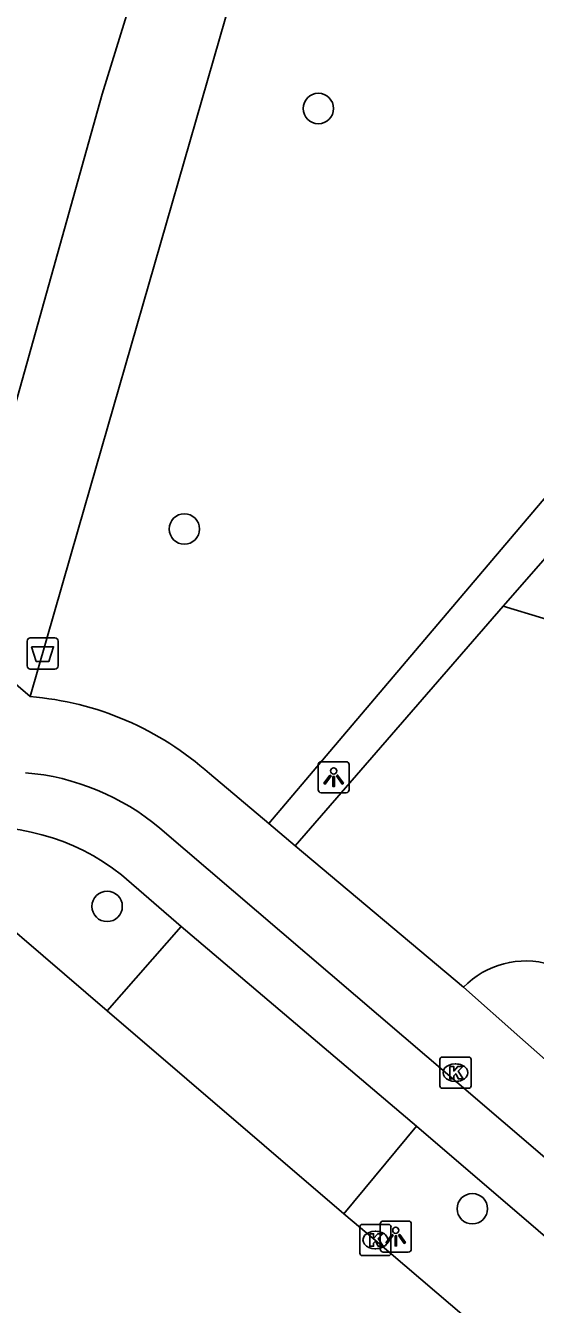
# Model space of a CAD drawing. Extents: x 162812 to 163818, y 381639 to 382470.
# Drawn here: x 163213.57 to 163229.96, y 381677.53 to 381718.61 of the extents above; entities that cross this region are included whole.
import ezdxf

# ---------------------------------------------------------------- set-up
doc = ezdxf.new("R2010")
doc.units = 0
for name, color, linetype in [('IMGEO_Afvalbak', 7, 'Continuous'), ('IMGEO_Boom', 7, 'Continuous'), ('IMGEO_Fietspad_gesloten', 7, 'Continuous'), ('IMGEO_Kolk', 7, 'Continuous'), ('IMGEO_Lichtpunt', 7, 'Continuous'), ('IMGEO_Rijbaan_lokaal_gesloten', 7, 'Continuous'), ('IMGEO_Rijbaan_lokaal_open', 7, 'Continuous'), ('IMGEO_Voetpad_gesloten', 7, 'Continuous'), ('IMGEO_Voetpad_open', 7, 'Continuous')]:
    doc.layers.add(name, color=color, linetype=linetype)

msp = doc.modelspace()

# ---------------------------------------------------------------- linework, layer by layer
at = {"layer": 'IMGEO_Afvalbak'}
for p, q in [((163213.627, 381698.039), (163213.627, 381698.839)), ((163213.627, 381698.839), (163213.627, 381698.039)), ((163213.727, 381698.939), (163214.517, 381698.939)), ((163214.517, 381698.939), (163213.727, 381698.939)), ((163214.617, 381698.839), (163214.617, 381698.039)), ((163214.617, 381698.039), (163214.617, 381698.839)), ((163214.517, 381697.939), (163213.727, 381697.939)), ((163213.727, 381697.939), (163214.517, 381697.939))]:
    msp.add_line(p, q, dxfattribs=at)
msp.add_lwpolyline([(163213.77, 381698.653), (163214.474, 381698.653), (163214.325, 381698.183), (163213.919, 381698.183), (163213.77, 381698.653)], dxfattribs=at)
for centre, start, end in [((163213.727, 381698.839), 90, 180), ((163213.727, 381698.839), 90, 180), ((163214.517, 381698.839), 0, 90), ((163214.517, 381698.839), 360, 90), ((163213.727, 381698.039), 180, 270), ((163213.727, 381698.039), 180, 270), ((163214.517, 381698.039), 270, 0), ((163214.517, 381698.039), 270, 0)]:
    msp.add_arc(centre, 0.1, start, end, dxfattribs=at)
at = {"layer": 'IMGEO_Boom'}
for centre in [(163222.983, 381715.944), (163218.677, 381702.437), (163216.194, 381690.314), (163227.931, 381680.602)]:
    msp.add_circle(centre, 0.489, dxfattribs=at)
at = {"layer": 'IMGEO_Fietspad_gesloten'}
for points in [[(163217.893, 381692.825), (163227.283, 381684.791), (163254.694, 381661.333)], [(163218.573, 381689.673), (163216.657, 381691.329)], [(163226.134, 381683.255), (163218.573, 381689.673)], [(163253.433, 381659.861), (163226.134, 381683.255)]]:
    msp.add_lwpolyline(points, dxfattribs=at)
for centre, radius, start, end in [((163212.929, 381686.922), 7.713, 49.9362, 85.1995), ((163212.191, 381685.642), 7.231, 51.8566, 97.5669)]:
    msp.add_arc(centre, radius, start, end, dxfattribs=at)
at = {"layer": 'IMGEO_Kolk'}
for p, q in [((163226.889, 381684.548), (163226.889, 381685.4)), ((163226.964, 381685.474), (163227.816, 381685.474)), ((163227.89, 381685.4), (163227.89, 381684.548)), ((163227.377, 381685.254), (163227.402, 381685.254)), ((163227.4, 381684.694), (163227.375, 381684.694)), ((163227.816, 381684.474), (163226.964, 381684.474)), ((163224.391, 381680.097), (163225.243, 381680.097)), ((163224.316, 381679.171), (163224.316, 381680.023)), ((163224.804, 381679.877), (163224.829, 381679.877)), ((163225.317, 381680.023), (163225.317, 381679.171)), ((163224.827, 381679.317), (163224.802, 381679.317)), ((163225.243, 381679.097), (163224.391, 381679.097))]:
    msp.add_line(p, q, dxfattribs=at)
for points in [[(163226.889, 381684.548), (163226.889, 381685.4)], [(163226.964, 381685.474), (163227.816, 381685.474)], [(163227.89, 381685.4), (163227.89, 381684.548)], [(163227.21, 381685.174), (163227.333, 381685.174), (163227.333, 381685.023), (163227.463, 381685.174), (163227.627, 381685.174), (163227.481, 381685.023), (163227.634, 381684.774), (163227.482, 381684.774), (163227.397, 381684.938), (163227.333, 381684.871), (163227.333, 381684.774), (163227.21, 381684.774), (163227.21, 381685.174)], [(163227.816, 381684.474), (163226.964, 381684.474)], [(163224.391, 381680.097), (163225.243, 381680.097)], [(163224.316, 381679.171), (163224.316, 381680.023)], [(163224.637, 381679.797), (163224.76, 381679.797), (163224.76, 381679.646), (163224.89, 381679.797), (163225.054, 381679.797), (163224.908, 381679.646), (163225.061, 381679.397), (163224.909, 381679.397), (163224.824, 381679.561), (163224.76, 381679.494), (163224.76, 381679.397), (163224.637, 381679.397), (163224.637, 381679.797)], [(163225.317, 381680.023), (163225.317, 381679.171)], [(163225.243, 381679.097), (163224.391, 381679.097)]]:
    msp.add_lwpolyline(points, dxfattribs=at)
for centre, start, end in [((163226.966, 381685.398), 91.552, 178.448), ((163226.966, 381685.398), 91.552, 178.448), ((163227.814, 381685.398), 1.552, 88.448), ((163227.814, 381685.398), 1.552, 88.448), ((163226.966, 381684.55), 181.552, 268.448), ((163226.966, 381684.55), 181.552, 268.448), ((163227.814, 381684.55), 271.552, 358.448), ((163227.814, 381684.55), 271.552, 358.448), ((163224.393, 381680.021), 91.552, 178.448), ((163224.393, 381680.021), 91.552, 178.448), ((163225.241, 381680.021), 1.552, 88.448), ((163225.241, 381680.021), 1.552, 88.448), ((163224.393, 381679.173), 181.552, 268.448), ((163224.393, 381679.173), 181.552, 268.448), ((163225.241, 381679.173), 271.552, 358.448), ((163225.241, 381679.173), 271.552, 358.448)]:
    msp.add_arc(centre, 0.0765, start, end, dxfattribs=at)
for centre, major_axis, ratio, start_param, end_param in [((163227.376, 381684.974), (-0.387, 0.002), 0.722429, 4.712389, 7.853982), ((163227.401, 381684.974), (-0.39, 0.002), 0.717154, 1.570796, 4.712389), ((163224.803, 381679.597), (-0.387, 0.002), 0.722429, 4.712389, 7.853982), ((163224.828, 381679.597), (-0.39, 0.002), 0.717154, 1.570796, 4.712389)]:
    msp.add_ellipse(centre, major_axis=major_axis, ratio=ratio, start_param=start_param, end_param=end_param, dxfattribs=at)
at = {"layer": 'IMGEO_Lichtpunt'}
for p, q in [((163222.977, 381694.868), (163222.977, 381694.061)), ((163222.977, 381694.868), (163222.977, 381694.061)), ((163223.879, 381694.963), (163223.071, 381694.963)), ((163223.879, 381694.963), (163223.071, 381694.963)), ((163223.973, 381694.061), (163223.973, 381694.868)), ((163223.973, 381694.061), (163223.973, 381694.868)), ((163223.071, 381693.967), (163223.879, 381693.967)), ((163223.071, 381693.967), (163223.879, 381693.967)), ((163224.972, 381680.113), (163224.972, 381679.306)), ((163224.972, 381680.113), (163224.972, 381679.306)), ((163225.874, 381680.208), (163225.066, 381680.208)), ((163225.874, 381680.208), (163225.066, 381680.208)), ((163225.968, 381679.306), (163225.968, 381680.113)), ((163225.968, 381679.306), (163225.968, 381680.113)), ((163225.066, 381679.212), (163225.874, 381679.212)), ((163225.066, 381679.212), (163225.874, 381679.212))]:
    msp.add_line(p, q, dxfattribs=at)
for points in [[(163223.351, 381694.532), (163223.39, 381694.504), (163223.202, 381694.242), (163223.164, 381694.269), (163223.351, 381694.532)], [(163223.453, 381694.484), (163223.5, 381694.484), (163223.5, 381694.162), (163223.453, 381694.162), (163223.453, 381694.484)], [(163223.563, 381694.504), (163223.601, 381694.531), (163223.788, 381694.269), (163223.749, 381694.241), (163223.563, 381694.504)], [(163225.346, 381679.777), (163225.385, 381679.749), (163225.197, 381679.487), (163225.159, 381679.514), (163225.346, 381679.777)], [(163225.448, 381679.729), (163225.495, 381679.729), (163225.495, 381679.407), (163225.448, 381679.407), (163225.448, 381679.729)], [(163225.558, 381679.749), (163225.596, 381679.776), (163225.783, 381679.514), (163225.744, 381679.486), (163225.558, 381679.749)]]:
    msp.add_lwpolyline(points, dxfattribs=at)
for centre in [(163223.476, 381694.666), (163225.471, 381679.911)]:
    msp.add_circle(centre, 0.0994, dxfattribs=at)
for centre, start, end in [((163223.071, 381694.868), 90, 180), ((163223.071, 381694.868), 90, 180), ((163223.879, 381694.868), 0, 90), ((163223.879, 381694.868), 0, 90), ((163223.071, 381694.061), 180, 270), ((163223.071, 381694.061), 180, 270), ((163223.879, 381694.061), 270, 0), ((163223.879, 381694.061), 270, 360), ((163225.066, 381680.113), 90, 180), ((163225.066, 381680.113), 90, 180), ((163225.874, 381680.113), 0, 90), ((163225.874, 381680.113), 0, 90), ((163225.066, 381679.306), 180, 270), ((163225.066, 381679.306), 180, 270), ((163225.874, 381679.306), 270, 0), ((163225.874, 381679.306), 270, 360)]:
    msp.add_arc(centre, 0.0946, start, end, dxfattribs=at)
at = {"layer": 'IMGEO_Rijbaan_lokaal_gesloten'}
for points in [[(163216.193, 381686.961), (163210.622, 381691.738)], [(163223.804, 381680.435), (163216.193, 381686.961)], [(163245.868, 381661.607), (163241.901, 381665.002), (163224.812, 381679.596), (163223.804, 381680.435)]]:
    msp.add_lwpolyline(points, dxfattribs=at)
at = {"layer": 'IMGEO_Rijbaan_lokaal_open'}
for points in [[(163243.544, 381701.619), (163245.562, 381708.05), (163240.604, 381709.609), (163236.015, 381711.045), (163234.677, 381706.74), (163234.12, 381705.884), (163233.441, 381705.121), (163228.919, 381699.955)], [(163228.919, 381699.955), (163222.235, 381692.264)], [(163228.919, 381699.955), (163234.017, 381698.421), (163245.051, 381694.914), (163253.254, 381692.371), (163258.159, 381690.838)], [(163227.645, 381687.719), (163222.235, 381692.264)]]:
    msp.add_lwpolyline(points, dxfattribs=at)
msp.add_arc((163229.642, 381685.78), 2.783, 73.2964, 135.8436, dxfattribs=at)
at = {"layer": 'IMGEO_Voetpad_gesloten'}
for points in [[(163221.764, 381734.924), (163216.038, 381716.4), (163211.741, 381701.09), (163211.165, 381699.254)], [(163213.722, 381697.052), (163215.268, 381702.421), (163220.945, 381722.134), (163224.625, 381733.866)], [(163211.165, 381699.254), (163213.722, 381697.052)]]:
    msp.add_lwpolyline(points, dxfattribs=at)
at = {"layer": 'IMGEO_Voetpad_open'}
for points in [[(163221.388, 381692.975), (163223.351, 381695.29), (163232.627, 381706.226), (163232.953, 381706.735), (163234.684, 381712.297)], [(163221.388, 381692.975), (163219.481, 381694.578)], [(163222.235, 381692.264), (163221.388, 381692.975)], [(163216.193, 381686.961), (163218.573, 381689.673)], [(163227.645, 381687.719), (163229.461, 381686.111), (163230.825, 381684.903)], [(163226.134, 381683.255), (163223.804, 381680.435)]]:
    msp.add_lwpolyline(points, dxfattribs=at)
msp.add_arc((163212.939, 381687.289), 9.795, 48.0912, 85.4132, dxfattribs=at)

doc.saveas('drawing.dxf')
